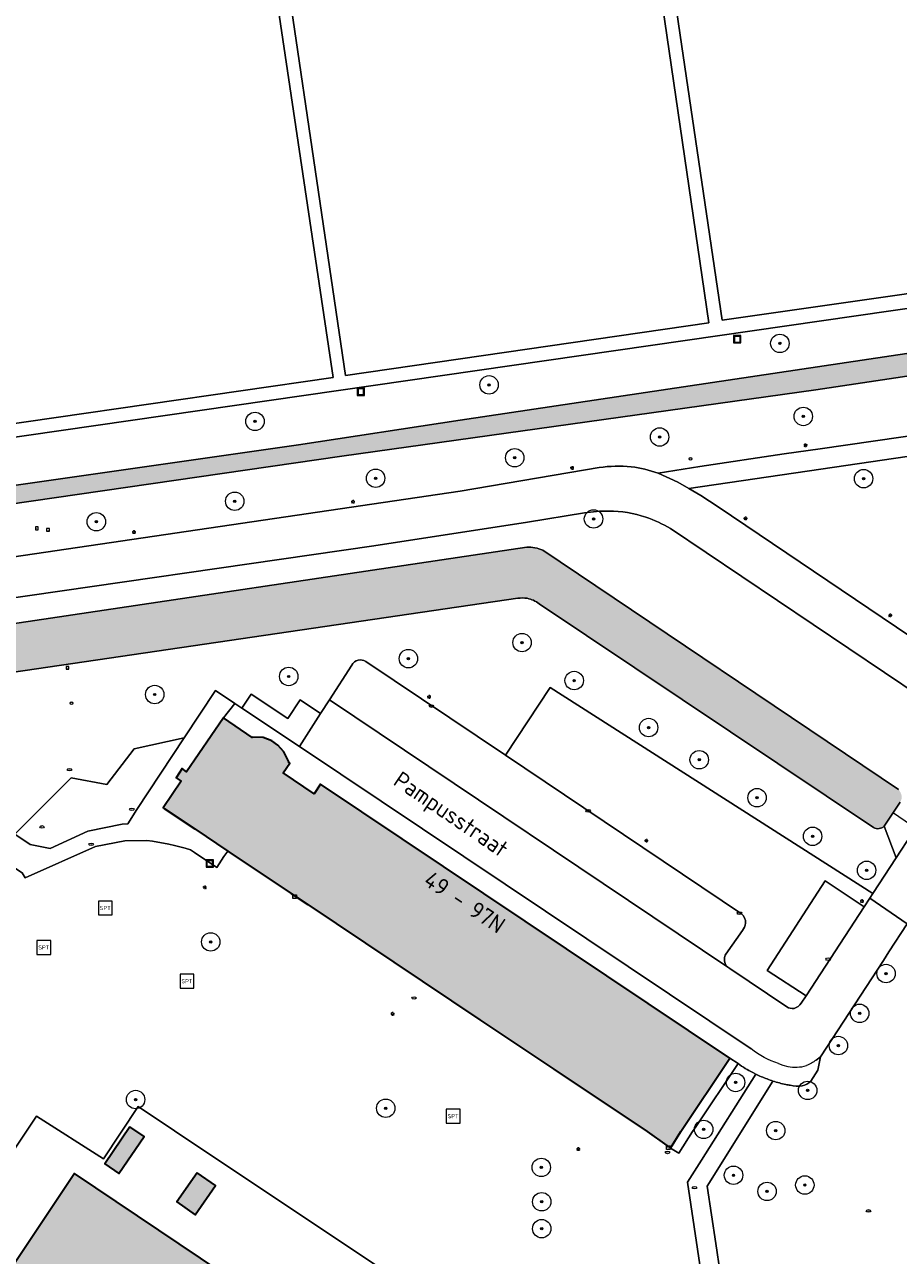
# Model space of a CAD drawing. Header units: metres. Extents: x 125349 to 128236, y 501602 to 503797.
# Tile 563 of 656: x 127145 to 127240, y 502737 to 502870. Entities that reach past the tile are written whole.
import ezdxf
from ezdxf.enums import TextEntityAlignment as Align

# ---------------------------------------------------------------- set-up
doc = ezdxf.new("R2010")
doc.units = ezdxf.units.M
doc.layers.get('0').update_dxf_attribs({"linetype": 'CONTINUOUS'})
for name, color, linetype, lineweight in [('B-WE-GK-BESCHOEIING-G', 130, 'GK-BESCHOEIING-SO', 18), ('B-WE-GR-BEPLANTING_CULTUUR_BOSPLANTSOEN-GV', 90, 'CONTINUOUS', 18), ('B-WE-GR-BOOM-S-500', 90, 'CONTINUOUS', 18), ('B-WE-GR-GROENVOORZIENING-GV', 80, 'CONTINUOUS', 18), ('B-WE-IE-MEUBILAIR-S', 7, 'CONTINUOUS', 18), ('B-WE-IE-MEUBILAIR_WEGMEUBILAIR-S', 7, 'CONTINUOUS', 18), ('B-WE-IE-MEUBILAIR_WEGMEUBILAIR_AFVALBAK-S', 7, 'CONTINUOUS', 18), ('B-WE-KW-KUNSTWERK_DUIKER-G', 170, 'CONTINUOUS', 18), ('B-WE-OG-BEBOUWING-GV', 7, 'CONTINUOUS', 35), ('B-WE-OG-BEBOUWING-T18', 10, 'CONTINUOUS', 18), ('B-WE-OG-TERREIN_BEGROEID-GV', 7, 'CONTINUOUS', 18), ('B-WE-OG-TERREIN_ERF-GV', 7, 'CONTINUOUS', 18), ('B-WE-OG-TOPOGRAFIE-T18', 10, 'CONTINUOUS', 18), ('B-WE-OG-WATER-GV', 130, 'CONTINUOUS', 18), ('B-WE-OG-WATER_SLOOT-GV', 120, 'CONTINUOUS', 18), ('B-WE-VH-GESLOTENVERHARDING_ASFALT-GV', 10, 'CONTINUOUS', 18), ('B-WE-VH-HALFVERHARDING-GV', 130, 'CONTINUOUS', 18), ('B-WE-VH-ONVERHARD-GV', 252, 'CONTINUOUS', 18), ('B-WE-VH-OPENVERHARDING-GV', 90, 'CONTINUOUS', 18), ('B-WE-VH-OPENVERHARDING_BETONSTRAATSTEEN-GV', 90, 'CONTINUOUS', 18), ('B-WE-VH-OPENVERHARDING_TEGEL-GV', 90, 'CONTINUOUS', 18)]:
    doc.layers.add(name, color=color, linetype=linetype, lineweight=lineweight)
for name, color, linetype, lineweight, true_color in [('B-WE-OG-BEBOUWING-V', 7, 'CONTINUOUS', 18, 0xcc646e), ('B-WE-OG-WATER-V', 7, 'CONTINUOUS', 18, 0xbee8ff), ('B-WE-OG-WATER_SLOOT-V', 7, 'CONTINUOUS', 18, 0x73e9ff)]:
    doc.layers.add(name, color=color, linetype=linetype, lineweight=lineweight, true_color=true_color)
doc.styles.add('NLCS-ISO', font='NLCS-ISO.ttf')
doc.styles.add('NLCS-ISO-M1000-T18', font='NLCS-ISO.ttf', dxfattribs={"height": 1.8})
doc.linetypes.add('GK-BESCHOEIING-SO', pattern='A,18,-3,[1,NLCS.SHX,S=0.6,R=0,X=0,Y=0],-3', length=24)

# ---------------------------------------------------------------- blocks, each defined once
blk = doc.blocks.new('SIE-WEG_AFVALBAK-SO')
at = {"color": 0, "linetype": 'ByBlock', "lineweight": 18}
for points in [[(-2, -2), (2, -2), (2, 2), (-2, 2)], [(-1.5, -1.5), (1.5, -1.5), (1.5, 1.5), (-1.5, 1.5)]]:
    blk.add_lwpolyline(points, close=True, dxfattribs=at)
blk = doc.blocks.new('SIE-MEUBILAIR_BORD_LOCATIEPAAL-SO')
blk.add_lwpolyline([(-0.7499999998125, -0.7499999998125), (0.7499999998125, -0.7499999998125), (0.7499999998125, 0.7499999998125), (-0.7499999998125, 0.7499999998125)], close=True)
at = {"style": 'NLCS-ISO'}
blk.add_text('lp', height=0.75, dxfattribs=at).set_placement((0.01124132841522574, 0.120902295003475), align=Align.MIDDLE_CENTER)
blk = doc.blocks.new('SIE-MEUBILAIR_KAST_CAI-SO')
for points in [[(-1, 1), (1, 1), (1, 0.8400000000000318), (-1, 0.8400000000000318)], [(-1, 0.7599999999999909), (1, 0.7599999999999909), (1, -1), (-1, -1)]]:
    blk.add_lwpolyline(points, close=True)
at = {"style": 'NLCS-ISO'}
blk.add_text('cai', height=0.75, dxfattribs=at).set_placement((0, 0), align=Align.MIDDLE_CENTER)
blk = doc.blocks.new('SIE-MEUBILAIR_PAAL_LICHTMAST-SO')
for points in [[(-0.625, 0), (-1, 0)], [(-0.7071067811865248, 0.7071067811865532), (-0.4419417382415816, 0.44194173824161)], [(0, 1), (0, 0.625)], [(0.44194173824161, 0.4419417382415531), (0.7071067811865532, 0.7071067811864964)], [(1, 0), (0.625, 0)], [(-0.7071067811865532, -0.7071067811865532), (-0.4419417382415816, -0.44194173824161)], [(0, -0.625), (0, -1)], [(0.4419417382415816, -0.4419417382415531), (0.7071067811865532, -0.7071067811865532)]]:
    blk.add_lwpolyline(points)
blk.add_circle((0, 0), 0.5)
blk = doc.blocks.new('SIE-MEUBILAIR_PAAL_AFSLUITPAAL-SO')
blk.add_circle((0, 0), 0.75)
at = {"style": 'NLCS-ISO'}
blk.add_text('af', height=0.75, dxfattribs=at).set_placement((-3.765876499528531e-13, 0.05003987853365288), align=Align.MIDDLE_CENTER)
blk = doc.blocks.new('SIE-MEUBILAIR_PUT_BRANDKRAAN-SO')
blk.add_ellipse((0, 0), major_axis=(1.25, 4.517432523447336e-15), ratio=0.5400000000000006)
at = {"style": 'NLCS-ISO'}
blk.add_text('bk', height=0.75, dxfattribs=at).set_placement((0.03192321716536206, -3.410605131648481e-13), align=Align.MIDDLE_CENTER)
blk = doc.blocks.new('SIE-MEUBILAIR_PUT_KOLK-SO')
blk.add_ellipse((0, 0), major_axis=(1.25, 4.517432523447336e-15), ratio=0.5400000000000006)
at = {"style": 'NLCS-ISO'}
blk.add_text('klk', height=0.75, dxfattribs=at).set_placement((0.0261189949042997, 2.557953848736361e-13), align=Align.MIDDLE_CENTER)
blk = doc.blocks.new('SIE-MEUBILAIR_PUT_RIOOLPUT-SO')
blk.add_ellipse((0, 0), major_axis=(1.25, 4.517432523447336e-15), ratio=0.5400000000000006)
at = {"style": 'NLCS-ISO'}
blk.add_text('ri', height=0.75, dxfattribs=at).set_placement((-0.04478910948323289, 0.06774790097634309), align=Align.MIDDLE_CENTER)
blk = doc.blocks.new('SIE-MEUBILAIR_PUT_GASPUT-SO')
blk.add_ellipse((0, 0), major_axis=(1.25, 4.517432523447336e-15), ratio=0.5400000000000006)
at = {"style": 'NLCS-ISO'}
blk.add_text('gas ', height=0.75, dxfattribs=at).set_placement((0.5310889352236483, 0.1623907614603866), align=Align.MIDDLE_CENTER)
blk = doc.blocks.new('SIE-WEG_SPEELTOESTEL-SO')
at = {"flags": 128}
blk.add_lwpolyline([(-3.75, -3.75), (3.75, -3.75), (3.75, 3.75), (-3.75, 3.75)], close=True, dxfattribs=at)
at = {"style": 'NLCS-ISO'}
blk.add_text('SPT', height=2.25, dxfattribs=at).set_placement((0, 0), align=Align.MIDDLE_CENTER)
blk = doc.blocks.new('SGR-BOOM_01-SO')
at = {"linetype": 'ByBlock', "lineweight": 18}
h = blk.add_hatch(color=0, dxfattribs=at)
h.dxf.hatch_style = 1
edge = h.paths.add_edge_path()
edge.add_arc((0, 0), 0.25, 0, 360)
at = {"color": 0, "linetype": 'ByBlock', "lineweight": 18}
for radius in [2, 0.25]:
    blk.add_circle((0, 0), radius, dxfattribs=at)

msp = doc.modelspace()

# ---------------------------------------------------------------- hatches: boundary and pattern name
at = {"layer": 'B-WE-OG-BEBOUWING-V'}
for points in [[(127173.851, 502775.821), (127175.647, 502774.62), (127194.322, 502762.132), (127202.348, 502756.765), (127212.465, 502750), (127214.601, 502748.493), (127215.018, 502748.199), (127216.13, 502750), (127221.447, 502757.963), (127177.036, 502787.676), (127176.33, 502786.642), (127172.973, 502788.891), (127173.7, 502789.955), (127173.543, 502790.062), (127173.577, 502790.112), (127173.06, 502791.181), (127172.414, 502791.902), (127171.731, 502792.39), (127170.819, 502792.723), (127169.655, 502792.791), (127169.621, 502792.742), (127166.5, 502794.874), (127162.5, 502789.019), (127162, 502789.369), (127161.35, 502788.368), (127161.9, 502788.018), (127159.951, 502785.116), (127160.077, 502785.032), (127163.378, 502782.825), (127166.963, 502780.427)], [(127156.355, 502750.496), (127153.627, 502746.498), (127155.147, 502745.46), (127157.875, 502749.458)], [(127123.79, 502705.711), (127166.628, 502677.109), (127174.476, 502688.856), (127143.26, 502709.727), (127154.114, 502726.129), (127161.17, 502721.404), (127154.523, 502711.398), (127167.832, 502702.527), (127182.218, 502724.055), (127150.321, 502745.459)], [(127163.647, 502745.531), (127161.437, 502742.36), (127163.42, 502740.978), (127165.63, 502744.149)]]:
    msp.add_hatch(color=256, dxfattribs=at).paths.add_polyline_path(points)
at = {"layer": 'B-WE-OG-WATER-V'}
msp.add_hatch(color=256, dxfattribs=at).paths.add_polyline_path([(126925.692, 502862.179), (126926.725, 502862.599), (126929.444, 502863.705), (126998.342, 502891.735), (127000, 502892.411), (127068.237, 502920.434), (127146.516, 502952.024), (127196.733, 502973.001), (127260.705, 502998.784), (127260.857, 502998.82), (127261.013, 502998.828), (127261.168, 502998.808), (127261.317, 502998.761), (127261.455, 502998.687), (127261.567, 502998.585), (127261.661, 502998.466), (127261.733, 502998.333), (127261.782, 502998.19), (127261.807, 502998.041), (127261.945, 502997.108), (127262.153, 502995.7), (127264.042, 502982.918), (127274.544, 502911.835), (127274.907, 502909.378), (127282.182, 502860.137), (127282.031, 502858.976), (127281.742, 502858.155), (127281.334, 502857.386), (127268.035, 502838.479), (127192.199, 502827.152), (127174.64, 502824.496), (127100.104, 502813.864), (127099.193, 502813.92), (127098.304, 502814.128), (127097.618, 502814.416), (127096.987, 502814.81), (127096.427, 502815.299), (127095.952, 502815.872), (127095.582, 502816.467), (127095.305, 502817.11), (127095.127, 502817.788), (127095.052, 502818.484), (127085.615, 502879.411), (127084.34, 502879.16), (127094.277, 502813.207), (127094.502, 502811.717), (127096.103, 502811.268), (127132.621, 502816.48), (127179.344, 502823.246), (127230.768, 502830.464), (127268.638, 502836.128), (127269.888, 502836.64), (127270.897, 502837.476), (127280.482, 502851.498), (127284.384, 502857.206), (127284.591, 502857.745), (127284.735, 502858.304), (127284.823, 502858.953), (127284.833, 502859.607), (127284.584, 502861.398), (127283.981, 502865.851), (127266.618, 502983.933), (127264.357, 502999.307), (127264.347, 502999.447), (127264.363, 502999.639), (127264.412, 502999.825), (127264.492, 503000), (127264.602, 503000.168), (127264.738, 503000.316), (127264.896, 503000.44), (127265.072, 503000.536), (127265.86, 503000.856), (127270.744, 503002.841), (127363.988, 503040.735), (127500, 503096.01), (127557.609, 503119.4), (127566.001, 503122.807), (127564.637, 503126.313), (127556.879, 503123.274), (127513.142, 503105.462), (127471.191, 503088.149), (127356.647, 503040.877), (127237.227, 502993.046), (127157.527, 502959.981), (127056.473, 502918.71), (126986.353, 502890.514), (126953.022, 502877.282), (126938.276, 502870.698), (126816.16, 502822.047), (126799.469, 502814.983), (126798.43, 502814.189), (126797.678, 502813.119), (126797.298, 502811.964), (126794.069, 502810.633), (126794.114, 502810.547), (126794.255, 502810.364), (126794.427, 502810.209), (126794.623, 502810.087), (126794.838, 502810.003), (126795.065, 502809.958), (126801.742, 502812.259), (126815.875, 502817.472), (126882.56, 502844.385), (126887.864, 502846.257), (126892.686, 502848.457), (126899.347, 502851.123), (126904.204, 502852.841), (126910.749, 502855.949), (126912.045, 502856.396), (126920.665, 502860.142), (126923.134, 502861.019), (126923.894, 502860.754), (126924.227, 502860.545), (126924.713, 502859.369), (126926.414, 502855.193), (126931.221, 502843.57), (126935.053, 502834.355), (126938.599, 502825.858), (126938.915, 502825.79), (126939.468, 502825.67), (126940.871, 502825.979), (126940.481, 502826.935), (126939.727, 502828.784)])
at = {"layer": 'B-WE-OG-WATER_SLOOT-V'}
h = msp.add_hatch(color=256, dxfattribs=at)
edge = h.paths.add_edge_path()
edge.add_arc((127048.8894900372, 502787.3525474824), 1.27633453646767, 191.5498143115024, 276.7270785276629)
edge.add_line((127049.039, 502786.085), (127082.105, 502790.8))
edge.add_line((127082.105, 502790.8), (127198.458, 502807.84))
edge.add_arc((127198.9540859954, 502804.9313235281), 2.950677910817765, 80.20629393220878, 99.67888489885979, ccw=False)
edge.add_arc((127198.8717715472, 502804.7992616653), 3.095372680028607, 52.40930293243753, 79.1205915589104, ccw=False)
edge.add_line((127200.76, 502807.252), (127237.053, 502782.975))
edge.add_arc((127237.5217621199, 502783.7763198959), 0.9283595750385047, 239.6728996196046, 316.3057539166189)
edge.add_line((127238.193, 502783.135), (127239.932, 502785.731))
edge.add_arc((127239.1480462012, 502786.2719783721), 0.9524920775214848, 325.3918364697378, 369.6717356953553)
edge.add_arc((127238.9369218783, 502786.2572371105), 1.163280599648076, 8.64041728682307, 46.06873781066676)
edge.add_line((127239.744, 502787.095), (127201.16, 502813.048))
edge.add_arc((127199.5711346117, 502809.5080628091), 3.880160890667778, 65.8275497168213, 92.33571651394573)
edge.add_line((127199.413, 502813.385), (127080.953, 502795.753))
edge.add_line((127080.953, 502795.753), (127048.839, 502791.057))
edge.add_arc((127048.9092149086, 502789.4516909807), 1.606843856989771, 92.50447441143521, 139.4649427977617)
edge.add_line((127047.688, 502790.496), (127047.682, 502790.49))
edge.add_line((127047.682, 502790.49), (127047.684, 502790.49))
edge.add_arc((127048.8258741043, 502789.6171033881), 1.43729779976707, 142.6041821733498, 178.6087607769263)
edge.add_line((127047.389, 502789.652), (127047.639, 502787.097))

# ---------------------------------------------------------------- linework, layer by layer
at = {"layer": 'B-WE-GK-BESCHOEIING-G', "flags": 128}
for points in [[(127048.839, 502791.057), (127080.953, 502795.753), (127199.413, 502813.385)], [(127201.16, 502813.048), (127239.744, 502787.095)]]:
    msp.add_lwpolyline(points, dxfattribs=at)
at = {"layer": 'B-WE-GK-BESCHOEIING-G'}
msp.add_lwpolyline([(127199.413, 502813.385, -0.1161822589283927), (127201.16, 502813.048)], format="xyb", dxfattribs=at)
at = {"layer": 'B-WE-GR-BEPLANTING_CULTUUR_BOSPLANTSOEN-GV', "flags": 128}
for points in [[(127198.458, 502807.84), (127082.105, 502790.8)], [(127237.053, 502782.975), (127200.76, 502807.252)], [(127178.003, 502796.835), (127180.426, 502800.582)], [(127181.933, 502800.987), (127197.099, 502790.812)], [(127122.31, 502784.612), (127126.059, 502790.32), (127131.096, 502786.986), (127132.923, 502789.723), (127134.756, 502788.473), (127143.864, 502782.263), (127149.981, 502788.365), (127153.852, 502787.636), (127156.803, 502791.503), (127162.225, 502792.695), (127165.623, 502797.834), (127167.723, 502796.437), (127168.487, 502795.929), (127169.502, 502797.452), (127173.48, 502794.791), (127174.837, 502796.819), (127177.04, 502795.345), (127178.003, 502796.835)], [(127197.099, 502790.812), (127201.958, 502798.16), (127236.971, 502775.824), (127239.508, 502779.694), (127238.193, 502783.135)]]:
    msp.add_lwpolyline(points, dxfattribs=at)
at = {"layer": 'B-WE-GR-BEPLANTING_CULTUUR_BOSPLANTSOEN-GV'}
for points in [[(127199.456, 502807.839, 0.0851702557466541), (127198.458, 502807.84)], [(127200.76, 502807.252, 0.1170806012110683), (127199.456, 502807.839)], [(127180.426, 502800.582, -0.2430346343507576), (127181.128, 502801.119)], [(127181.128, 502801.119, -0.2210808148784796), (127181.933, 502800.987)], [(127238.193, 502783.135, -0.3474192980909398), (127237.053, 502782.975)]]:
    msp.add_lwpolyline(points, format="xyb", dxfattribs=at)
at = {"layer": 'B-WE-GR-GROENVOORZIENING-GV', "flags": 128}
msp.add_lwpolyline([(127143.864, 502782.263), (127145.507, 502781.142), (127147.702, 502780.712), (127151.782, 502782.575), (127155.523, 502783.352), (127156.116, 502783.376), (127157.1, 502784.943), (127162.225, 502792.695), (127156.803, 502791.503), (127153.852, 502787.636), (127149.981, 502788.365)], close=True, dxfattribs=at)
at = {"layer": 'B-WE-KW-KUNSTWERK_DUIKER-G', "flags": 128}
msp.add_lwpolyline([(127239.215, 502784.576), (127247.861, 502778.64)], dxfattribs=at)
at = {"layer": 'B-WE-OG-BEBOUWING-GV', "flags": 128}
for points in [[(127173.851, 502775.821), (127175.647, 502774.62), (127194.322, 502762.132), (127202.348, 502756.765), (127212.465, 502750), (127214.601, 502748.493), (127215.018, 502748.199), (127216.13, 502750), (127221.447, 502757.963), (127177.036, 502787.676), (127176.33, 502786.642), (127172.973, 502788.891), (127173.7, 502789.955), (127173.543, 502790.062), (127173.577, 502790.112), (127173.06, 502791.181), (127172.414, 502791.902), (127171.731, 502792.39), (127170.819, 502792.723), (127169.655, 502792.791), (127169.621, 502792.742), (127166.5, 502794.874), (127162.5, 502789.019), (127162, 502789.369), (127161.35, 502788.368), (127161.9, 502788.018), (127159.951, 502785.116), (127160.077, 502785.032), (127163.378, 502782.825), (127166.963, 502780.427)], [(127156.355, 502750.496), (127153.627, 502746.498), (127155.147, 502745.46), (127157.875, 502749.458)], [(127123.79, 502705.711), (127166.628, 502677.109), (127174.476, 502688.856), (127143.26, 502709.727), (127154.114, 502726.129), (127161.17, 502721.404), (127154.523, 502711.398), (127167.832, 502702.527), (127182.218, 502724.055), (127150.321, 502745.459)], [(127163.647, 502745.531), (127161.437, 502742.36), (127163.42, 502740.978), (127165.63, 502744.149)]]:
    msp.add_lwpolyline(points, close=True, dxfattribs=at)
at = {"layer": 'B-WE-OG-TERREIN_BEGROEID-GV', "flags": 128}
for points in [[(127213.664, 502821.405), (127218.192, 502822.152), (127227.339, 502823.514), (127231.24, 502824.066), (127273.052, 502830.086), (127285.172, 502848.289), (127280.482, 502851.498), (127270.897, 502837.476), (127269.888, 502836.64), (127268.638, 502836.128), (127230.768, 502830.464), (127179.344, 502823.246), (127132.621, 502816.48), (127096.103, 502811.268)], [(127104.241, 502807.657), (127104.43, 502806.56), (127192.202, 502819.447), (127207.258, 502822.009)], [(127205.662, 502817.093), (127199.508, 502816.096), (127182.8, 502813.54), (127094.594, 502800.811)], [(127243.138, 502796.543), (127242.09, 502797.194), (127215.016, 502815.395)], [(127048.839, 502791.057), (127080.953, 502795.753), (127199.413, 502813.385)], [(127201.16, 502813.048), (127239.744, 502787.095)], [(127236.647, 502775.329), (127236.971, 502775.824), (127201.958, 502798.16), (127197.099, 502790.812)], [(127239.508, 502779.694), (127242.91, 502784.885), (127243.138, 502796.543)], [(127197.099, 502790.812), (127222.711, 502773.629)], [(127239.932, 502785.731), (127238.193, 502783.135), (127239.508, 502779.694)], [(127158.186, 502781.565), (127155.777, 502781.547), (127152.607, 502780.903), (127144.972, 502777.51), (127144.658, 502778.045), (127142.531, 502779.455), (127140.344, 502776.172), (127137.93, 502772.549)], [(127163.345, 502780.275), (127162.925, 502780.561)], [(127222.357, 502757.372), (127217.745, 502750.529), (127217.388, 502750), (127215.918, 502747.649), (127215.018, 502748.199), (127214.601, 502748.493), (127212.465, 502750), (127202.348, 502756.765), (127194.322, 502762.132), (127175.647, 502774.62), (127173.851, 502775.821), (127166.963, 502780.427), (127166.556, 502779.818), (127165.762, 502778.628), (127163.345, 502780.275)], [(127246.708, 502777.506), (127246.691, 502778.832), (127244.739, 502778.582), (127240.694, 502772.526), (127238.711, 502769.487), (127238.11, 502768.566), (127231.283, 502758.101)], [(127229.202, 502763.927), (127229.717, 502764.722), (127225.514, 502767.473), (127231.812, 502777.181), (127236.016, 502774.38), (127236.647, 502775.329)], [(127222.813, 502771.816), (127221.014, 502769.236)], [(127221.231, 502767.833), (127221.464, 502767.676)], [(127221.464, 502767.676), (127227.621, 502763.52)], [(127231.283, 502758.101), (127231.005, 502756.652), (127230.246, 502755.457)], [(127103.462, 502710.808), (127115.936, 502727.235), (127122.953, 502738.708), (127126.681, 502740.615), (127128.581, 502740.491), (127132.598, 502737.232), (127134.117, 502733.634), (127146.212, 502751.67), (127153.464, 502747.05), (127157.233, 502752.71), (127165.14, 502747.444), (127187.134, 502732.798), (127208.252, 502718.555), (127191.448, 502692.593), (127191.558, 502692.521), (127191.65, 502692.629), (127192.657, 502691.966), (127194.334, 502690.863), (127194.722, 502688.349), (127197.834, 502688.876), (127220.234, 502721.986), (127216.862, 502744.496), (127218.369, 502746.888), (127224.258, 502756.233)], [(127226.122, 502755.479), (127218.985, 502744.088), (127219.916, 502737.865), (127222.296, 502721.949), (127222.377, 502721.405), (127199.948, 502688.421), (127195.74, 502682.198), (127195.863, 502681.539), (127195.755, 502681.506), (127195.834, 502681.106), (127195.53, 502681.055)]]:
    msp.add_lwpolyline(points, dxfattribs=at)
msp.add_lwpolyline([(127256.735, 502805.577), (127271.5, 502827.755), (127231.341, 502821.864), (127217.009, 502819.762), (127218.317, 502819.003), (127220.168, 502817.753), (127245.428, 502800.726)], close=True, dxfattribs=at)
at = {"layer": 'B-WE-OG-TERREIN_BEGROEID-GV'}
for points in [[(127207.258, 502822.009, -0.06338847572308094), (127210.76, 502822.111)], [(127210.76, 502822.111, -0.05226625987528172), (127213.664, 502821.405)], [(127208.312, 502817.295, 0.0460577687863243), (127205.662, 502817.093)], [(127212.32, 502816.639, 0.08087690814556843), (127208.312, 502817.295)], [(127215.016, 502815.395, 0.05697218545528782), (127212.32, 502816.639)], [(127199.413, 502813.385, -0.1161822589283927), (127201.16, 502813.048)], [(127162.925, 502780.561, 0.04093260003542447), (127158.186, 502781.565)], [(127222.711, 502773.629, -0.2293039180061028), (127223.159, 502772.608)], [(127223.159, 502772.608, -0.1564861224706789), (127222.813, 502771.816)], [(127220.864, 502768.731, 0.2348758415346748), (127221.231, 502767.833)], [(127221.014, 502769.236, 0.1063691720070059), (127220.864, 502768.731)], [(127227.621, 502763.52, 0.1794009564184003), (127228.424, 502763.36)], [(127228.424, 502763.36, 0.1998635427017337), (127229.202, 502763.927)], [(127223.943, 502756.408, -0.05174686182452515), (127222.357, 502757.372)], [(127224.258, 502756.233, -0.01132087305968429), (127223.943, 502756.408)], [(127227.541, 502755.102, -0.03452815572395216), (127226.122, 502755.479)], [(127227.996, 502755.024, -0.00890624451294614), (127227.541, 502755.102)], [(127230.246, 502755.457, -0.09801781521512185), (127229.288, 502754.945)], [(127229.288, 502754.945, -0.121535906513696), (127227.996, 502755.024)]]:
    msp.add_lwpolyline(points, format="xyb", dxfattribs=at)
at = {"layer": 'B-WE-OG-TERREIN_ERF-GV', "flags": 128}
for points in [[(127187.134, 502732.798), (127165.14, 502747.444), (127157.233, 502752.71), (127153.464, 502747.05), (127146.212, 502751.67), (127134.117, 502733.634), (127116.19, 502706.476), (127122.864, 502701.912), (127123.15, 502701.722), (127126.498, 502699.504), (127128.182, 502698.415), (127152.104, 502682.353), (127174.841, 502667.244), (127184.81, 502681.893), (127184.611, 502682.027), (127186.733, 502685.054), (127186.82, 502685.284), (127191.558, 502692.521), (127191.448, 502692.593), (127208.252, 502718.555)], [(127156.355, 502750.496), (127157.875, 502749.458), (127155.147, 502745.46), (127153.627, 502746.498)], [(127123.79, 502705.711), (127150.321, 502745.459), (127182.218, 502724.055), (127167.832, 502702.527), (127154.523, 502711.398), (127161.17, 502721.404), (127154.114, 502726.129), (127143.26, 502709.727), (127174.476, 502688.856), (127166.628, 502677.109)], [(127163.647, 502745.531), (127165.63, 502744.149), (127163.42, 502740.978), (127161.437, 502742.36)]]:
    msp.add_lwpolyline(points, close=True, dxfattribs=at)
at = {"layer": 'B-WE-OG-WATER-GV', "flags": 128}
for points in [[(127084.34, 502879.16), (127094.277, 502813.207), (127094.502, 502811.717), (127096.103, 502811.268), (127132.621, 502816.48), (127179.344, 502823.246), (127230.768, 502830.464), (127268.638, 502836.128), (127269.888, 502836.64), (127270.897, 502837.476), (127280.482, 502851.498), (127284.384, 502857.206), (127284.591, 502857.745), (127284.735, 502858.304), (127284.823, 502858.953), (127284.833, 502859.607), (127284.584, 502861.398), (127283.981, 502865.851), (127266.618, 502983.933)], [(127274.907, 502909.378), (127282.182, 502860.137), (127282.031, 502858.976), (127281.742, 502858.155), (127281.334, 502857.386), (127268.035, 502838.479), (127192.199, 502827.152), (127174.64, 502824.496), (127100.104, 502813.864), (127099.193, 502813.92), (127098.304, 502814.128), (127097.618, 502814.416), (127096.987, 502814.81), (127096.427, 502815.299), (127095.952, 502815.872), (127095.582, 502816.467), (127095.305, 502817.11), (127095.127, 502817.788), (127095.052, 502818.484), (127085.615, 502879.411)]]:
    msp.add_lwpolyline(points, dxfattribs=at)
at = {"layer": 'B-WE-OG-WATER_SLOOT-GV', "flags": 128}
for points in [[(127199.413, 502813.385), (127080.953, 502795.753)], [(127239.744, 502787.095), (127201.16, 502813.048)], [(127082.105, 502790.8), (127198.458, 502807.84)], [(127200.76, 502807.252), (127237.053, 502782.975)], [(127238.193, 502783.135), (127239.932, 502785.731)]]:
    msp.add_lwpolyline(points, dxfattribs=at)
at = {"layer": 'B-WE-OG-WATER_SLOOT-GV'}
for points in [[(127201.16, 502813.048, 0.1161822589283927), (127199.413, 502813.385)], [(127198.458, 502807.84, -0.08517025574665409), (127199.456, 502807.839)], [(127199.456, 502807.839, -0.1170806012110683), (127200.76, 502807.252)], [(127237.053, 502782.975, 0.3474192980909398), (127238.193, 502783.135)]]:
    msp.add_lwpolyline(points, format="xyb", dxfattribs=at)
at = {"layer": 'B-WE-VH-GESLOTENVERHARDING_ASFALT-GV', "flags": 128}
for points in [[(127244.59, 502787.448), (127242.91, 502784.885), (127239.508, 502779.694), (127236.971, 502775.824), (127236.647, 502775.329), (127240.694, 502772.526), (127244.739, 502778.582), (127279.231, 502830.223), (127280.533, 502832.172), (127300.691, 502862.353), (127341.212, 502922.816), (127345.189, 502928.75), (127347.931, 502932.841), (127354.562, 502942.78), (127350.25, 502945.657), (127343.28, 502935.264), (127296.394, 502865.089), (127286.039, 502849.591), (127285.172, 502848.289)], [(127207.258, 502822.009), (127192.202, 502819.447), (127104.43, 502806.56)], [(127245.428, 502800.726), (127220.168, 502817.753), (127218.317, 502819.003), (127217.009, 502819.762), (127215.815, 502820.454), (127213.664, 502821.405)], [(127199.508, 502816.096), (127205.662, 502817.093)], [(127094.594, 502800.811), (127182.8, 502813.54), (127199.508, 502816.096)], [(127215.016, 502815.395), (127242.09, 502797.194), (127243.138, 502796.543)]]:
    msp.add_lwpolyline(points, dxfattribs=at)
at = {"layer": 'B-WE-VH-GESLOTENVERHARDING_ASFALT-GV'}
for points in [[(127210.76, 502822.111, 0.06338847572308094), (127207.258, 502822.009)], [(127213.664, 502821.405, 0.05226625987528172), (127210.76, 502822.111)], [(127205.662, 502817.093, -0.0460577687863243), (127208.312, 502817.295)], [(127208.312, 502817.295, -0.08087690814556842), (127212.32, 502816.639)], [(127212.32, 502816.639, -0.0569721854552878), (127215.016, 502815.395)]]:
    msp.add_lwpolyline(points, format="xyb", dxfattribs=at)
at = {"layer": 'B-WE-VH-HALFVERHARDING-GV', "flags": 128}
msp.add_lwpolyline([(127086.848, 502881.98), (127096.432, 502818.485), (127261.496, 502842.285), (127281.183, 502859.248), (127281.032, 502860.897), (127262.379, 502844.981), (127261.628, 502845.632), (127252.845, 502906.17)], dxfattribs=at)
for points in [[(127211.475, 502900.105), (127251.394, 502905.869), (127260.328, 502843.681), (127220.609, 502838.017)], [(127179.74, 502832.002), (127170.606, 502894.141), (127210.075, 502899.905), (127219.159, 502837.716)], [(127129.335, 502888.177), (127169.155, 502893.991), (127178.389, 502831.802), (127138.269, 502825.988)]]:
    msp.add_lwpolyline(points, close=True, dxfattribs=at)
at = {"layer": 'B-WE-VH-ONVERHARD-GV', "flags": 128}
for points in [[(127085.615, 502879.411), (127095.052, 502818.484), (127095.127, 502817.788), (127095.305, 502817.11), (127095.582, 502816.467), (127095.952, 502815.872), (127096.427, 502815.299), (127096.987, 502814.81), (127097.618, 502814.416), (127098.304, 502814.128), (127099.193, 502813.92), (127100.104, 502813.864), (127174.64, 502824.496), (127192.199, 502827.152), (127268.035, 502838.479), (127281.334, 502857.386), (127281.742, 502858.155), (127282.031, 502858.976), (127282.182, 502860.137), (127274.907, 502909.378)], [(127252.845, 502906.17), (127261.628, 502845.632), (127262.379, 502844.981), (127281.032, 502860.897), (127281.183, 502859.248), (127261.496, 502842.285), (127096.432, 502818.485), (127086.848, 502881.98)]]:
    msp.add_lwpolyline(points, dxfattribs=at)
for points in [[(127211.475, 502900.105), (127220.609, 502838.017), (127260.328, 502843.681), (127251.394, 502905.869)], [(127179.74, 502832.002), (127219.159, 502837.716), (127210.075, 502899.905), (127170.606, 502894.141)], [(127129.335, 502888.177), (127138.269, 502825.988), (127178.389, 502831.802), (127169.155, 502893.991)]]:
    msp.add_lwpolyline(points, close=True, dxfattribs=at)
at = {"layer": 'B-WE-VH-OPENVERHARDING-GV', "flags": 128}
msp.add_lwpolyline([(127217.745, 502750.529), (127222.357, 502757.372), (127221.447, 502757.963), (127216.13, 502750), (127215.018, 502748.199), (127215.918, 502747.649), (127217.388, 502750)], close=True, dxfattribs=at)
at = {"layer": 'B-WE-VH-OPENVERHARDING_BETONSTRAATSTEEN-GV', "flags": 128}
for points in [[(127271.5, 502827.755), (127273.052, 502830.086), (127231.24, 502824.066), (127227.339, 502823.514), (127218.192, 502822.152), (127213.664, 502821.405), (127215.815, 502820.454), (127217.009, 502819.762), (127231.341, 502821.864)], [(127174.732, 502791.775), (127177.04, 502795.345), (127174.837, 502796.819), (127173.48, 502794.791), (127169.502, 502797.452), (127168.487, 502795.929)], [(127229.717, 502764.722), (127236.016, 502774.38), (127231.812, 502777.181), (127225.514, 502767.473)]]:
    msp.add_lwpolyline(points, close=True, dxfattribs=at)
for points in [[(127180.426, 502800.582), (127178.003, 502796.835), (127221.231, 502767.833)], [(127197.099, 502790.812), (127181.933, 502800.987)], [(127166.5, 502794.874), (127167.723, 502796.437), (127165.623, 502797.834), (127162.225, 502792.695), (127157.1, 502784.943), (127156.116, 502783.376), (127155.523, 502783.352), (127151.782, 502782.575), (127147.702, 502780.712), (127145.507, 502781.142), (127143.864, 502782.263), (127134.756, 502788.473), (127132.964, 502785.919), (127138.718, 502782.117), (127139.118, 502782.667), (127140.069, 502782.017), (127139.719, 502781.466), (127142.571, 502779.515), (127142.531, 502779.455), (127144.658, 502778.045), (127144.972, 502777.51)], [(127223.768, 502758.968), (127174.732, 502791.775), (127168.487, 502795.929), (127167.723, 502796.437), (127166.5, 502794.874), (127169.621, 502792.742), (127169.655, 502792.791), (127170.819, 502792.723), (127171.731, 502792.39), (127172.414, 502791.902), (127173.06, 502791.181), (127173.577, 502790.112), (127173.543, 502790.062), (127173.7, 502789.955), (127172.973, 502788.891), (127176.33, 502786.642), (127177.036, 502787.676), (127221.447, 502757.963), (127222.357, 502757.372)], [(127221.231, 502767.833), (127178.003, 502796.835), (127177.04, 502795.345), (127174.732, 502791.775)], [(127162.925, 502780.561), (127163.345, 502780.275), (127165.762, 502778.628), (127166.556, 502779.818), (127166.963, 502780.427), (127163.378, 502782.825), (127160.077, 502785.032), (127159.951, 502785.116), (127161.9, 502788.018), (127161.35, 502788.368), (127162, 502789.369), (127162.5, 502789.019), (127166.5, 502794.874)], [(127174.732, 502791.775), (127223.768, 502758.968)], [(127222.711, 502773.629), (127197.099, 502790.812)], [(127144.972, 502777.51), (127152.607, 502780.903), (127155.777, 502781.547), (127158.186, 502781.565)], [(127230.81, 502757.741), (127231.283, 502758.101), (127238.11, 502768.566), (127238.711, 502769.487), (127240.694, 502772.526), (127236.647, 502775.329), (127236.016, 502774.38), (127229.717, 502764.722)], [(127221.014, 502769.236), (127222.813, 502771.816)], [(127227.621, 502763.52), (127221.464, 502767.676), (127221.231, 502767.833)], [(127229.717, 502764.722), (127229.202, 502763.927)], [(127230.246, 502755.457), (127231.005, 502756.652), (127231.283, 502758.101)], [(127231.283, 502758.101), (127230.81, 502757.741)], [(127226.716, 502757.372), (127227.204, 502757.216), (127227.752, 502757.056)]]:
    msp.add_lwpolyline(points, dxfattribs=at)
at = {"layer": 'B-WE-VH-OPENVERHARDING_BETONSTRAATSTEEN-GV'}
for points in [[(127181.128, 502801.119, 0.2430346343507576), (127180.426, 502800.582)], [(127181.933, 502800.987, 0.2210808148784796), (127181.128, 502801.119)], [(127158.186, 502781.565, -0.04093260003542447), (127162.925, 502780.561)], [(127223.159, 502772.608, 0.2293039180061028), (127222.711, 502773.629)], [(127222.813, 502771.816, 0.1564861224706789), (127223.159, 502772.608)], [(127221.231, 502767.833, -0.2348758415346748), (127220.864, 502768.731)], [(127220.864, 502768.731, -0.1063691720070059), (127221.014, 502769.236)], [(127228.424, 502763.36, -0.1794009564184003), (127227.621, 502763.52)], [(127229.202, 502763.927, -0.1998635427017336), (127228.424, 502763.36)], [(127226.716, 502757.372, -0.09503822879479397), (127223.768, 502758.968)], [(127230.81, 502757.741, -0.06523912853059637), (127229.756, 502757.152)], [(127222.357, 502757.372, 0.05174686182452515), (127223.943, 502756.408)], [(127223.943, 502756.408, 0.01132087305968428), (127224.258, 502756.233)], [(127227.752, 502757.056, 0.1207681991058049), (127229.756, 502757.152)], [(127224.258, 502756.233, 0.04373264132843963), (127225.504, 502755.711)], [(127225.504, 502755.711, 0.01631218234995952), (127226.122, 502755.479)], [(127226.122, 502755.479, 0.03452815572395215), (127227.541, 502755.102)], [(127227.541, 502755.102, 0.00890624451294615), (127227.996, 502755.024)], [(127229.288, 502754.945, 0.09801781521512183), (127230.246, 502755.457)], [(127227.996, 502755.024, 0.121535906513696), (127229.288, 502754.945)]]:
    msp.add_lwpolyline(points, format="xyb", dxfattribs=at)
at = {"layer": 'B-WE-VH-OPENVERHARDING_TEGEL-GV', "flags": 128}
for points in [[(127224.258, 502756.233), (127218.369, 502746.888), (127216.862, 502744.496), (127220.234, 502721.986), (127197.834, 502688.876), (127194.722, 502688.349), (127195.7, 502682.438), (127195.74, 502682.198)], [(127195.74, 502682.198), (127199.948, 502688.421), (127222.377, 502721.405), (127222.296, 502721.949), (127219.916, 502737.865), (127218.985, 502744.088), (127226.122, 502755.479)]]:
    msp.add_lwpolyline(points, dxfattribs=at)
at = {"layer": 'B-WE-VH-OPENVERHARDING_TEGEL-GV'}
for points in [[(127225.504, 502755.711, -0.0437326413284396), (127224.258, 502756.233)], [(127226.122, 502755.479, -0.01631218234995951), (127225.504, 502755.711)]]:
    msp.add_lwpolyline(points, format="xyb", dxfattribs=at)

# ---------------------------------------------------------------- block references
at = {"layer": 'B-WE-GR-BOOM-S-500', "xscale": 0.5, "yscale": 0.5, "zscale": 0.5}
for p in [(127226.879, 502835.483), (127195.324, 502830.991), (127229.42, 502827.562), (127169.922, 502827.028), (127213.828, 502825.335), (127198.108, 502823.082), (127183.011, 502820.858), (127235.965, 502820.818), (127167.725, 502818.366), (127152.704, 502816.141), (127206.66, 502816.449), (127198.901, 502803.038), (127186.572, 502801.295), (127173.583, 502799.359), (127204.559, 502798.921), (127159.044, 502797.404), (127212.635, 502793.823), (127218.125, 502790.327), (127224.405, 502786.212), (127230.431, 502782.02), (127236.292, 502778.335), (127165.113, 502770.57), (127238.407, 502767.139), (127235.541, 502762.82), (127233.23, 502759.329), (127222.075, 502755.325), (127229.895, 502754.462), (127156.967, 502753.472), (127184.11, 502752.53), (127218.61, 502750.233), (127226.432, 502750.102), (127200.99, 502746.11), (127221.85, 502745.26), (127225.495, 502743.508), (127229.59, 502744.2), (127201.04, 502742.384), (127201.039, 502739.464)]:
    msp.add_blockref('SGR-BOOM_01-SO', p, dxfattribs=at)
at = {"layer": 'B-WE-IE-MEUBILAIR-S', "xscale": 0.2, "yscale": 0.2, "zscale": 0.2}
for name, p in [('SIE-MEUBILAIR_PAAL_LICHTMAST-SO', (127229.675, 502824.438)), ('SIE-MEUBILAIR_PAAL_LICHTMAST-SO', (127204.326, 502821.978)), ('SIE-MEUBILAIR_PAAL_AFSLUITPAAL-SO', (127217.181, 502822.966)), ('SIE-MEUBILAIR_PAAL_LICHTMAST-SO', (127180.557, 502818.306)), ('SIE-MEUBILAIR_PAAL_LICHTMAST-SO', (127223.151, 502816.507)), ('SIE-MEUBILAIR_BORD_LOCATIEPAAL-SO', (127146.253, 502815.428)), ('SIE-MEUBILAIR_BORD_LOCATIEPAAL-SO', (127147.456, 502815.267)), ('SIE-MEUBILAIR_PAAL_LICHTMAST-SO', (127156.787, 502815.015)), ('SIE-MEUBILAIR_PAAL_LICHTMAST-SO', (127238.859, 502805.992)), ('SIE-MEUBILAIR_BORD_LOCATIEPAAL-SO', (127149.567, 502800.298)), ('SIE-MEUBILAIR_PAAL_AFSLUITPAAL-SO', (127150.014, 502796.463)), ('SIE-MEUBILAIR_PAAL_LICHTMAST-SO', (127188.812, 502797.151)), ('SIE-MEUBILAIR_PUT_KOLK-SO', (127189.058, 502796.148)), ('SIE-MEUBILAIR_PUT_BRANDKRAAN-SO', (127149.777, 502789.259)), ('SIE-MEUBILAIR_PUT_RIOOLPUT-SO', (127156.566, 502784.943)), ('SIE-MEUBILAIR_PUT_KOLK-SO', (127206.078, 502784.787)), ('SIE-MEUBILAIR_PUT_RIOOLPUT-SO', (127146.804, 502783.046)), ('SIE-MEUBILAIR_PAAL_LICHTMAST-SO', (127212.392, 502781.549)), ('SIE-MEUBILAIR_PUT_KOLK-SO', (127152.134, 502781.145)), ('SIE-MEUBILAIR_PAAL_LICHTMAST-SO', (127164.465, 502776.49)), ('SIE-MEUBILAIR_KAST_CAI-SO', (127174.212, 502775.469)), ('SIE-MEUBILAIR_PAAL_LICHTMAST-SO', (127235.783, 502774.992)), ('SIE-MEUBILAIR_PUT_KOLK-SO', (127222.512, 502773.69)), ('SIE-MEUBILAIR_PUT_KOLK-SO', (127232.114, 502768.697)), ('SIE-MEUBILAIR_PUT_RIOOLPUT-SO', (127187.179, 502764.48)), ('SIE-MEUBILAIR_PAAL_LICHTMAST-SO', (127184.848, 502762.768)), ('SIE-MEUBILAIR_KAST_CAI-SO', (127214.782, 502748.244)), ('SIE-MEUBILAIR_PAAL_LICHTMAST-SO', (127205.004, 502748.102)), ('SIE-MEUBILAIR_PUT_BRANDKRAAN-SO', (127214.697, 502747.735)), ('SIE-MEUBILAIR_PUT_RIOOLPUT-SO', (127217.603, 502743.915)), ('SIE-MEUBILAIR_PUT_GASPUT-SO', (127236.493, 502741.393))]:
    msp.add_blockref(name, p, dxfattribs=at)
at = {"layer": 'B-WE-IE-MEUBILAIR_WEGMEUBILAIR-S', "xscale": 0.2, "yscale": 0.2, "zscale": 0.2}
for p in [(127153.672, 502774.252), (127147.009, 502769.971), (127162.542, 502766.309), (127191.429, 502751.668)]:
    msp.add_blockref('SIE-WEG_SPEELTOESTEL-SO', p, dxfattribs=at)
at = {"layer": 'B-WE-IE-MEUBILAIR_WEGMEUBILAIR_AFVALBAK-S', "xscale": 0.2, "yscale": 0.2, "zscale": 0.2}
for p in [(127222.259, 502835.931), (127181.41, 502830.252), (127165.004, 502779.07)]:
    msp.add_blockref('SIE-WEG_AFVALBAK-SO', p, dxfattribs=at)

# ---------------------------------------------------------------- texts
at = {"layer": 'B-WE-OG-BEBOUWING-T18', "style": 'NLCS-ISO-M1000-T18'}
msp.add_text('49 - 97N', height=1.8, rotation=326.2, dxfattribs=at).set_placement((127192.681, 502774.882), align=Align.MIDDLE)
at = {"layer": 'B-WE-OG-TOPOGRAFIE-T18', "style": 'NLCS-ISO-M1000-T18'}
msp.add_text('Pampusstraat', height=1.8, rotation=325.8, dxfattribs=at).set_placement((127191.055, 502784.201), align=Align.MIDDLE)

doc.saveas('drawing.dxf')
